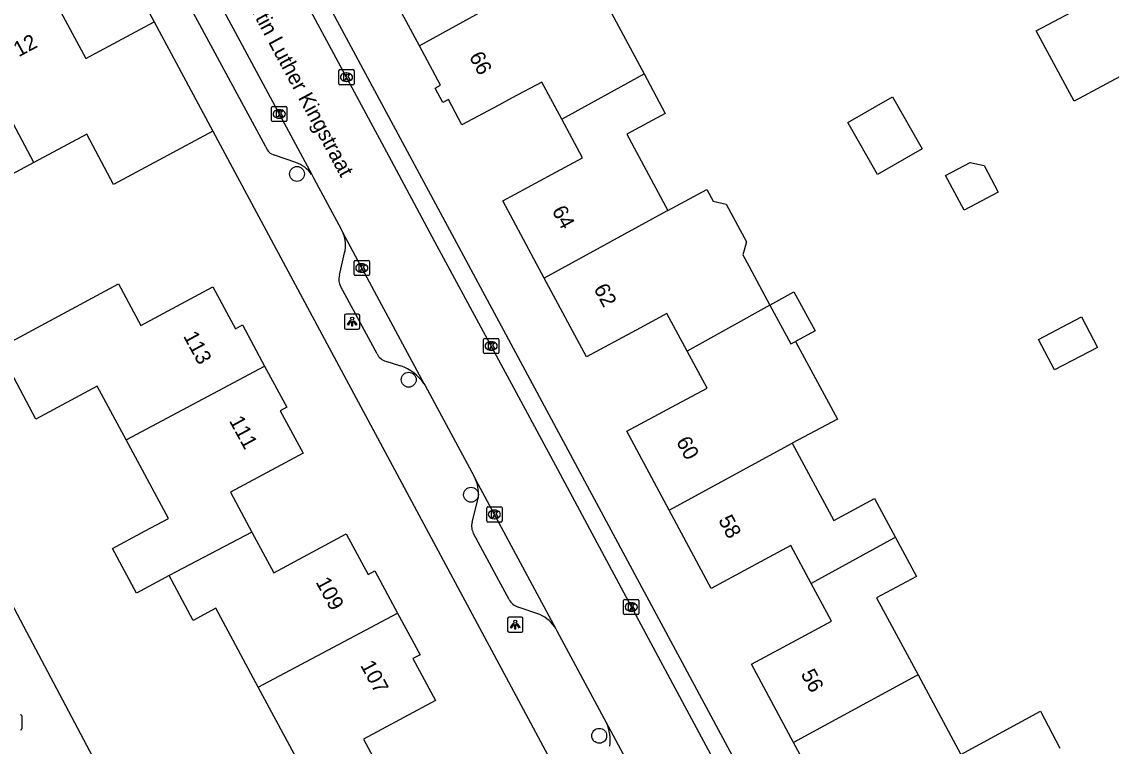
# Model space of a CAD drawing. Extents: x 157793 to 159380, y 380882 to 382313.
# Drawn here: x 158968.6 to 159040.3, y 381840.1 to 381887.7 of the extents above; entities that cross this region are included whole.
import ezdxf

# ---------------------------------------------------------------- set-up
doc = ezdxf.new("R2010")
doc.units = 0
for name, color, linetype in [('IMGEO_Boom', 7, 'Continuous'), ('IMGEO_Kolk', 7, 'Continuous'), ('IMGEO_Lichtpunt', 7, 'Continuous'), ('IMGEO_Openbare_ruimte_label', 7, 'Continuous'), ('IMGEO_Pand', 7, 'Continuous'), ('IMGEO_Pand_nummerreeks', 7, 'Continuous'), ('IMGEO_Rijbaan_lokaal_open', 7, 'Continuous'), ('IMGEO_Voetpad_open', 7, 'Continuous')]:
    doc.layers.add(name, color=color, linetype=linetype)

msp = doc.modelspace()

# ---------------------------------------------------------------- linework, layer by layer
at = {"layer": 'IMGEO_Boom'}
for centre in [(158986.731, 381877.681), (158994.077, 381864.15), (158998.171, 381856.587), (159006.597, 381840.736)]:
    msp.add_circle(centre, 0.489, dxfattribs=at)
at = {"layer": 'IMGEO_Kolk'}
for p, q in [((158989.482, 381883.616), (158989.482, 381884.468)), ((158989.557, 381884.542), (158990.409, 381884.542)), ((158989.97, 381884.322), (158989.995, 381884.322)), ((158990.483, 381884.468), (158990.483, 381883.616)), ((158990.409, 381883.542), (158989.557, 381883.542)), ((158989.993, 381883.762), (158989.968, 381883.762)), ((158985.063, 381881.2), (158985.063, 381882.052)), ((158985.138, 381882.126), (158985.99, 381882.126)), ((158985.551, 381881.906), (158985.576, 381881.906)), ((158986.064, 381882.052), (158986.064, 381881.2)), ((158985.99, 381881.126), (158985.138, 381881.126)), ((158985.574, 381881.346), (158985.549, 381881.346)), ((158990.489, 381871.07), (158990.489, 381871.922)), ((158990.564, 381871.996), (158991.416, 381871.996)), ((158990.977, 381871.776), (158991.002, 381871.776)), ((158991.49, 381871.922), (158991.49, 381871.07)), ((158991, 381871.216), (158990.975, 381871.216)), ((158991.416, 381870.996), (158990.564, 381870.996)), ((158998.994, 381865.944), (158998.994, 381866.796)), ((158999.069, 381866.87), (158999.921, 381866.87)), ((158999.995, 381866.796), (158999.995, 381865.944)), ((158999.505, 381866.09), (158999.48, 381866.09)), ((158999.482, 381866.65), (158999.507, 381866.65)), ((158999.921, 381865.87), (158999.069, 381865.87)), ((158999.207, 381854.866), (158999.207, 381855.718)), ((158999.282, 381855.792), (159000.134, 381855.792)), ((158999.695, 381855.572), (158999.72, 381855.572)), ((159000.208, 381855.718), (159000.208, 381854.866)), ((159000.134, 381854.792), (158999.282, 381854.792)), ((158999.718, 381855.012), (158999.693, 381855.012)), ((159008.203, 381848.779), (159008.203, 381849.631)), ((159008.278, 381849.705), (159009.13, 381849.705)), ((159009.204, 381849.631), (159009.204, 381848.779)), ((159008.714, 381848.925), (159008.689, 381848.925)), ((159008.691, 381849.485), (159008.716, 381849.485)), ((159009.13, 381848.705), (159008.278, 381848.705)), ((158968.64, 381842.05), (158968.64, 381841.198))]:
    msp.add_line(p, q, dxfattribs=at)
for points in [[(158989.482, 381883.616), (158989.482, 381884.468)], [(158989.557, 381884.542), (158990.409, 381884.542)], [(158989.803, 381884.242), (158989.926, 381884.242), (158989.926, 381884.091), (158990.056, 381884.242), (158990.22, 381884.242), (158990.074, 381884.091), (158990.227, 381883.842), (158990.075, 381883.842), (158989.99, 381884.006), (158989.926, 381883.939), (158989.926, 381883.842), (158989.803, 381883.842), (158989.803, 381884.242)], [(158990.483, 381884.468), (158990.483, 381883.616)], [(158990.409, 381883.542), (158989.557, 381883.542)], [(158985.063, 381881.2), (158985.063, 381882.052)], [(158985.138, 381882.126), (158985.99, 381882.126)], [(158985.384, 381881.826), (158985.507, 381881.826), (158985.507, 381881.675), (158985.637, 381881.826), (158985.801, 381881.826), (158985.655, 381881.675), (158985.808, 381881.426), (158985.656, 381881.426), (158985.571, 381881.59), (158985.507, 381881.523), (158985.507, 381881.426), (158985.384, 381881.426), (158985.384, 381881.826)], [(158986.064, 381882.052), (158986.064, 381881.2)], [(158985.99, 381881.126), (158985.138, 381881.126)], [(158990.489, 381871.07), (158990.489, 381871.922)], [(158990.564, 381871.996), (158991.416, 381871.996)], [(158991.49, 381871.922), (158991.49, 381871.07)], [(158990.81, 381871.696), (158990.933, 381871.696), (158990.933, 381871.545), (158991.063, 381871.696), (158991.227, 381871.696), (158991.081, 381871.545), (158991.234, 381871.296), (158991.082, 381871.296), (158990.997, 381871.46), (158990.933, 381871.393), (158990.933, 381871.296), (158990.81, 381871.296), (158990.81, 381871.696)], [(158991.416, 381870.996), (158990.564, 381870.996)], [(158998.994, 381865.944), (158998.994, 381866.796)], [(158999.069, 381866.87), (158999.921, 381866.87)], [(158999.995, 381866.796), (158999.995, 381865.944)], [(158999.315, 381866.57), (158999.438, 381866.57), (158999.438, 381866.419), (158999.568, 381866.57), (158999.732, 381866.57), (158999.586, 381866.419), (158999.739, 381866.17), (158999.587, 381866.17), (158999.502, 381866.334), (158999.438, 381866.267), (158999.438, 381866.17), (158999.315, 381866.17), (158999.315, 381866.57)], [(158999.921, 381865.87), (158999.069, 381865.87)], [(158999.207, 381854.866), (158999.207, 381855.718)], [(158999.282, 381855.792), (159000.134, 381855.792)], [(158999.528, 381855.492), (158999.651, 381855.492), (158999.651, 381855.341), (158999.781, 381855.492), (158999.945, 381855.492), (158999.799, 381855.341), (158999.952, 381855.092), (158999.8, 381855.092), (158999.715, 381855.256), (158999.651, 381855.189), (158999.651, 381855.092), (158999.528, 381855.092), (158999.528, 381855.492)], [(159000.208, 381855.718), (159000.208, 381854.866)], [(159000.134, 381854.792), (158999.282, 381854.792)], [(159008.203, 381848.779), (159008.203, 381849.631)], [(159008.278, 381849.705), (159009.13, 381849.705)], [(159009.204, 381849.631), (159009.204, 381848.779)], [(159008.524, 381849.405), (159008.647, 381849.405), (159008.647, 381849.254), (159008.777, 381849.405), (159008.941, 381849.405), (159008.795, 381849.254), (159008.948, 381849.005), (159008.796, 381849.005), (159008.711, 381849.169), (159008.647, 381849.102), (159008.647, 381849.005), (159008.524, 381849.005), (159008.524, 381849.405)], [(159009.13, 381848.705), (159008.278, 381848.705)], [(158968.64, 381842.05), (158968.64, 381841.198)]]:
    msp.add_lwpolyline(points, dxfattribs=at)
for centre, start, end in [((158989.559, 381884.466), 91.55205, 178.44795), ((158989.559, 381884.466), 91.55205, 178.44795), ((158990.407, 381884.466), 1.55205, 88.44795), ((158990.407, 381884.466), 1.55205, 88.44795), ((158989.559, 381883.618), 181.55205, 268.44795), ((158989.559, 381883.618), 181.55205, 268.44795), ((158990.407, 381883.618), 271.55205, 358.44795), ((158990.407, 381883.618), 271.55205, 358.44795), ((158985.14, 381882.05), 91.55205, 178.44795), ((158985.14, 381882.05), 91.55205, 178.44795), ((158985.988, 381882.05), 1.55205, 88.44795), ((158985.988, 381882.05), 1.55205, 88.44795), ((158985.14, 381881.202), 181.55205, 268.44795), ((158985.14, 381881.202), 181.55205, 268.44795), ((158985.988, 381881.202), 271.55205, 358.44795), ((158985.988, 381881.202), 271.55205, 358.44795), ((158990.566, 381871.92), 91.55205, 178.44795), ((158990.566, 381871.92), 91.55205, 178.44795), ((158991.414, 381871.92), 1.55205, 88.44795), ((158991.414, 381871.92), 1.55205, 88.44795), ((158990.566, 381871.072), 181.55205, 268.44795), ((158990.566, 381871.072), 181.55205, 268.44795), ((158991.414, 381871.072), 271.55205, 358.44795), ((158991.414, 381871.072), 271.55205, 358.44795), ((158999.071, 381866.794), 91.55205, 178.44795), ((158999.071, 381866.794), 91.55205, 178.44795), ((158999.919, 381866.794), 1.55205, 88.44795), ((158999.919, 381866.794), 1.55205, 88.44795), ((158999.071, 381865.946), 181.55205, 268.44795), ((158999.071, 381865.946), 181.55205, 268.44795), ((158999.919, 381865.946), 271.55205, 358.44795), ((158999.919, 381865.946), 271.55205, 358.44795), ((158999.284, 381855.716), 91.55205, 178.44795), ((158999.284, 381855.716), 91.55205, 178.44795), ((159000.132, 381855.716), 1.55205, 88.44795), ((159000.132, 381855.716), 1.55205, 88.44795), ((158999.284, 381854.868), 181.55205, 268.44795), ((158999.284, 381854.868), 181.55205, 268.44795), ((159000.132, 381854.868), 271.55205, 358.44795), ((159000.132, 381854.868), 271.55205, 358.44795), ((159008.28, 381849.629), 91.55205, 178.44795), ((159008.28, 381849.629), 91.55205, 178.44795), ((159009.128, 381849.629), 1.55205, 88.44795), ((159009.128, 381849.629), 1.55205, 88.44795), ((159008.28, 381848.781), 181.55205, 268.44795), ((159008.28, 381848.781), 181.55205, 268.44795), ((159009.128, 381848.781), 271.55205, 358.44795), ((159009.128, 381848.781), 271.55205, 358.44795), ((158968.564, 381842.048), 1.55205, 88.44795), ((158968.564, 381842.048), 1.55205, 88.44795), ((158968.564, 381841.2), 271.55205, 358.44795), ((158968.564, 381841.2), 271.55205, 358.44795)]:
    msp.add_arc(centre, 0.0765, start, end, dxfattribs=at)
for centre, major_axis, ratio, start_param, end_param in [((158989.969, 381884.042), (-0.387, 0.002), 0.722429, 4.712389, 7.853982), ((158989.994, 381884.042), (-0.39, 0.002), 0.717154, 1.570796, 4.712389), ((158985.55, 381881.626), (-0.387, 0.002), 0.722429, 4.712389, 7.853982), ((158985.575, 381881.626), (-0.39, 0.002), 0.717154, 1.570796, 4.712389), ((158990.976, 381871.496), (-0.387, 0.002), 0.722429, 4.712389, 7.853982), ((158991.001, 381871.496), (-0.39, 0.002), 0.717154, 1.570796, 4.712389), ((158999.481, 381866.37), (-0.387, 0.002), 0.722429, 4.712389, 7.853982), ((158999.506, 381866.37), (-0.39, 0.002), 0.717154, 1.570796, 4.712389), ((158999.694, 381855.292), (-0.387, 0.002), 0.722429, 4.712389, 7.853982), ((158999.719, 381855.292), (-0.39, 0.002), 0.717154, 1.570796, 4.712389), ((159008.69, 381849.205), (-0.387, 0.002), 0.722429, 4.712389, 7.853982), ((159008.715, 381849.205), (-0.39, 0.002), 0.717154, 1.570796, 4.712389)]:
    msp.add_ellipse(centre, major_axis=major_axis, ratio=ratio, start_param=start_param, end_param=end_param, dxfattribs=at)
at = {"layer": 'IMGEO_Lichtpunt'}
for p, q in [((158989.86, 381868.37), (158989.86, 381867.563)), ((158989.86, 381868.37), (158989.86, 381867.563)), ((158990.762, 381868.465), (158989.954, 381868.465)), ((158990.762, 381868.465), (158989.954, 381868.465)), ((158990.856, 381867.563), (158990.856, 381868.37)), ((158990.856, 381867.563), (158990.856, 381868.37)), ((158989.954, 381867.469), (158990.762, 381867.469)), ((158989.954, 381867.469), (158990.762, 381867.469)), ((159000.578, 381848.446), (159000.578, 381847.639)), ((159000.578, 381848.446), (159000.578, 381847.639)), ((159001.48, 381848.541), (159000.672, 381848.541)), ((159001.48, 381848.541), (159000.672, 381848.541)), ((159001.574, 381847.639), (159001.574, 381848.446)), ((159001.574, 381847.639), (159001.574, 381848.446)), ((159000.672, 381847.545), (159001.48, 381847.545)), ((159000.672, 381847.545), (159001.48, 381847.545))]:
    msp.add_line(p, q, dxfattribs=at)
for points in [[(158990.234, 381868.034), (158990.273, 381868.006), (158990.085, 381867.744), (158990.047, 381867.771), (158990.234, 381868.034)], [(158990.336, 381867.986), (158990.383, 381867.986), (158990.383, 381867.664), (158990.336, 381867.664), (158990.336, 381867.986)], [(158990.446, 381868.006), (158990.484, 381868.033), (158990.671, 381867.771), (158990.632, 381867.743), (158990.446, 381868.006)], [(159000.952, 381848.11), (159000.991, 381848.082), (159000.803, 381847.82), (159000.765, 381847.847), (159000.952, 381848.11)], [(159001.164, 381848.082), (159001.202, 381848.109), (159001.389, 381847.847), (159001.35, 381847.819), (159001.164, 381848.082)], [(159001.054, 381848.062), (159001.101, 381848.062), (159001.101, 381847.74), (159001.054, 381847.74), (159001.054, 381848.062)]]:
    msp.add_lwpolyline(points, dxfattribs=at)
for centre in [(158990.359, 381868.168), (159001.077, 381848.244)]:
    msp.add_circle(centre, 0.0994, dxfattribs=at)
for centre, start, end in [((158989.954, 381868.37), 90, 180), ((158989.954, 381868.37), 90, 180), ((158990.762, 381868.37), 0, 90), ((158990.762, 381868.37), 0, 90), ((158989.954, 381867.563), 180, 270), ((158989.954, 381867.563), 180, 270), ((158990.762, 381867.563), 270, 0), ((158990.762, 381867.563), 270, 360), ((159000.672, 381848.446), 90, 180), ((159000.672, 381848.446), 90, 180), ((159001.48, 381848.446), 0, 90), ((159001.48, 381848.446), 0, 90), ((159000.672, 381847.639), 180, 270), ((159000.672, 381847.639), 180, 270), ((159001.48, 381847.639), 270, 0), ((159001.48, 381847.639), 270, 360)]:
    msp.add_arc(centre, 0.0946, start, end, dxfattribs=at)
at = {"layer": 'IMGEO_Pand'}
for points in [[(158994.784, 381886.1), (158992.034, 381891.227), (158996.43, 381893.611), (158999.964, 381895.527), (159000.159, 381895.632), (159000.331, 381895.312), (159002.879, 381896.684), (159005.434, 381891.926)], [(159005.434, 381891.926), (159002.81, 381890.53), (159000, 381888.979), (158994.784, 381886.1)], [(159005.434, 381891.926), (159008.17, 381886.83), (159009.551, 381884.259)], [(158964.561, 381887.565), (158967.244, 381889.003), (158967.481, 381888.56), (158970.277, 381890.057), (158972.843, 381885.283), (158977.352, 381887.687)], [(159045.531, 381882.719), (159043.233, 381881.488), (159042.023, 381883.74), (159040.843, 381884.095), (159037.812, 381882.467), (159035.329, 381887.087), (159038.797, 381888.943)], [(158969.427, 381878.43), (158964.561, 381887.565)], [(158977.352, 381887.687), (158981.207, 381880.493)], [(159004.134, 381881.289), (159002.823, 381883.726), (159000.831, 381882.654), (159000, 381882.207), (158997.574, 381880.901), (158996.681, 381882.567), (158996.329, 381882.378), (158995.823, 381883.321), (158996.174, 381883.51), (158994.784, 381886.1)], [(159004.134, 381881.289), (159009.551, 381884.259)], [(159009.551, 381884.259), (159010.943, 381881.666), (159008.408, 381880.305), (159011.113, 381875.279)], [(159024.894, 381877.654), (159022.946, 381881.07), (159025.882, 381882.744), (159027.829, 381879.328), (159024.894, 381877.654)], [(159002.983, 381870.829), (159000.254, 381875.919), (159003.512, 381877.673), (159005.503, 381878.745), (159004.134, 381881.289)], [(158981.207, 381880.493), (158974.676, 381876.993), (158972.907, 381880.294), (158969.427, 381878.43)], [(158969.427, 381878.43), (158964.271, 381875.667), (158965.067, 381874.182), (158962.1, 381872.592)], [(159032.83, 381876.492), (159030.579, 381875.294), (159029.364, 381877.577), (159030.979, 381878.437), (159031.905, 381878.23), (159032.83, 381876.492)], [(159011.113, 381875.279), (159013.681, 381876.661), (159014.097, 381875.888), (159014.935, 381875.692), (159016.271, 381873.211), (159016.03, 381872.371), (159016.446, 381871.599), (159017.815, 381869.055)], [(159011.113, 381875.279), (159011.02, 381875.23), (159002.983, 381870.829)], [(158975.5, 381860.207), (158973.604, 381863.734), (158969.566, 381861.563), (158967.077, 381866.195), (158974.992, 381870.45), (158976.461, 381867.717), (158981.203, 381870.266), (158982.687, 381867.504), (158983.145, 381867.751), (158984.606, 381865.033)], [(159012.376, 381866.031), (159011.047, 381868.502), (159009.032, 381867.418), (159005.757, 381865.655), (159002.983, 381870.829)], [(159017.815, 381869.055), (159019.401, 381869.937), (159020.787, 381867.363), (159019.504, 381866.672)], [(159017.815, 381869.055), (159012.376, 381866.031)], [(159017.815, 381869.055), (159019.189, 381866.503), (159019.504, 381866.672)], [(159039.347, 381866.268), (159036.53, 381864.793), (159035.478, 381866.803), (159038.295, 381868.278), (159039.347, 381866.268)], [(159011.195, 381855.57), (159008.411, 381860.761), (159011.67, 381862.515), (159013.685, 381863.599), (159012.376, 381866.031)], [(159019.504, 381866.672), (159022.252, 381861.565), (159019.291, 381859.972)], [(158975.5, 381860.207), (158984.606, 381865.033)], [(158984.606, 381865.033), (158986.053, 381862.34), (158985.632, 381862.114), (158987.13, 381859.327), (158982.35, 381856.757), (158983.765, 381854.124)], [(158978.331, 381851.272), (158976.186, 381850.119), (158974.608, 381853.055), (158976.753, 381854.208), (158978.282, 381855.03), (158975.5, 381860.207)], [(159011.195, 381855.57), (159019.291, 381859.972)], [(159019.291, 381859.972), (159022.026, 381854.89), (159024.699, 381856.329), (159026.069, 381853.783)], [(159020.54, 381850.744), (159019.196, 381853.241), (159017.204, 381852.169), (159013.957, 381850.421), (159011.195, 381855.57)], [(158983.765, 381854.124), (158978.331, 381851.272)], [(158983.765, 381854.124), (158985.204, 381851.447), (158989.968, 381854.007), (158991.405, 381851.334), (158991.857, 381851.576), (158993.349, 381848.799)], [(159026.069, 381853.783), (159025.97, 381853.73), (159020.54, 381850.744)], [(159026.069, 381853.783), (159027.45, 381851.217), (159024.83, 381849.806), (159027.559, 381844.734)], [(158984.188, 381843.925), (158981.397, 381849.118), (158979.917, 381848.322), (158978.331, 381851.272)], [(159019.379, 381840.3), (159016.613, 381845.454), (159019.872, 381847.207), (159021.866, 381848.28), (159020.54, 381850.744)], [(158984.188, 381843.925), (158993.349, 381848.799)], [(158993.349, 381848.799), (158994.818, 381846.066), (158994.35, 381845.815), (158995.837, 381843.048), (158991.11, 381840.506), (158992.513, 381837.895)], [(159027.559, 381844.734), (159027.44, 381844.67), (159019.379, 381840.3)], [(159027.559, 381844.734), (159030.375, 381839.503), (159035.605, 381842.356), (159036.882, 381839.914)], [(158987.107, 381835.001), (158985.539, 381837.917), (158986.996, 381838.701), (158984.188, 381843.925)], [(159028.766, 381835.505), (159027.429, 381837.99), (159025.413, 381836.905), (159022.145, 381835.147), (159019.379, 381840.3)]]:
    msp.add_lwpolyline(points, dxfattribs=at)
at = {"layer": 'IMGEO_Rijbaan_lokaal_open'}
for points in [[(159027.271, 381814.658), (159025.469, 381818.014), (159020.522, 381827.229), (159017.651, 381832.575), (159012.218, 381842.694), (159009.357, 381848.024), (159003.872, 381858.24), (159001.005, 381863.565), (159000, 381865.433), (158995.801, 381873.225), (158992.942, 381878.542), (158987.488, 381888.674), (158984.619, 381894.002), (158980.604, 381901.46)], [(158977.192, 381897.187), (158987.696, 381877.644)], [(158987.696, 381877.644), (158987.836, 381877.383), (158989.625, 381874.054), (158989.777, 381873.772)], [(158989.777, 381873.772), (158995.078, 381863.908)], [(158995.078, 381863.908), (158995.149, 381863.777), (158998.369, 381857.786), (158998.475, 381857.589)], [(159015.598, 381816.381), (159006.457, 381811.471), (159000, 381808.003), (158992.144, 381803.784), (158960.815, 381862.908), (158954.367, 381859.47)], [(158998.475, 381857.589), (159000, 381854.749), (159003.75, 381847.766)], [(159003.75, 381847.766), (159003.822, 381847.633), (159007.054, 381841.615)], [(159007.054, 381841.615), (159012.506, 381831.463)]]:
    msp.add_lwpolyline(points, dxfattribs=at)
at = {"layer": 'IMGEO_Voetpad_open'}
for points in [[(158981.494, 381902.406), (159000, 381867.98), (159028.36, 381815.224)], [(158973.923, 381894.032), (158977.352, 381887.687)], [(158984.677, 381879.455), (158977.323, 381893.089)], [(158981.207, 381880.493), (159000, 381845.459), (159015.598, 381816.381)], [(158986.658, 381878.426), (158985.252, 381878.917)], [(158989.516, 381871.036), (158989.849, 381872.496)], [(158991.992, 381865.852), (158989.615, 381870.267)], [(158993.547, 381865.052), (158992.583, 381865.356)], [(158998.238, 381854.788), (158998.629, 381856.258)], [(159000.677, 381849.691), (159000, 381850.948), (158998.341, 381854.029)], [(159002.694, 381848.708), (159001.276, 381849.201)]]:
    msp.add_lwpolyline(points, dxfattribs=at)
for centre, radius, start, end in [((158985.476, 381879.732), 0.845, 199.14712, 254.6609), ((158985.972, 381876.436), 2.105, 35.02693, 70.98639), ((158988.035, 381873.034), 1.892, 343.49295, 22.96618), ((158990.481, 381870.769), 1.001, 164.56136, 210.1103), ((158992.85, 381866.274), 0.957, 206.21036, 253.77916), ((158992.576, 381862.156), 3.055, 35.00417, 71.45989), ((158996.365, 381856.67), 2.301, 349.67647, 23.52337), ((158999.233, 381854.537), 1.027, 165.82426, 209.63195), ((159001.585, 381850.19), 1.036, 208.78597, 252.64563), ((159001.799, 381846.641), 2.252, 29.9565, 66.57467), ((159004.463, 381840.397), 2.863, 353.04104, 25.18235)]:
    msp.add_arc(centre, radius, start, end, dxfattribs=at)

# ---------------------------------------------------------------- texts
at = {"layer": 'IMGEO_Openbare_ruimte_label'}
msp.add_text('Martin Luther Kingstraat', height=1, rotation=298.2309, dxfattribs=at).set_placement((158982.879, 381889.969))
at = {"layer": 'IMGEO_Pand_nummerreeks'}
for s, rotation, p in [('12', 28.17685, (158968.434, 381885.35)), ('66', 298.21399, (158998.018, 381885.403)), ('64', 298.19779, (159003.461, 381875.272)), ('62', 298.19504, (159006.211, 381870.142)), ('113', 298.44985, (158979.231, 381867.02)), ('111', 298.44985, (158982.248, 381861.451)), ('60', 298.2065, (159011.629, 381860.093)), ('58', 298.20749, (159014.402, 381854.923)), ('109', 298.1709, (158987.936, 381850.853)), ('107', 298.1709, (158990.87, 381845.374)), ('56', 298.22346, (159019.825, 381844.798))]:
    msp.add_text(s, height=1, rotation=rotation, dxfattribs=at).set_placement(p)

doc.saveas('drawing.dxf')
